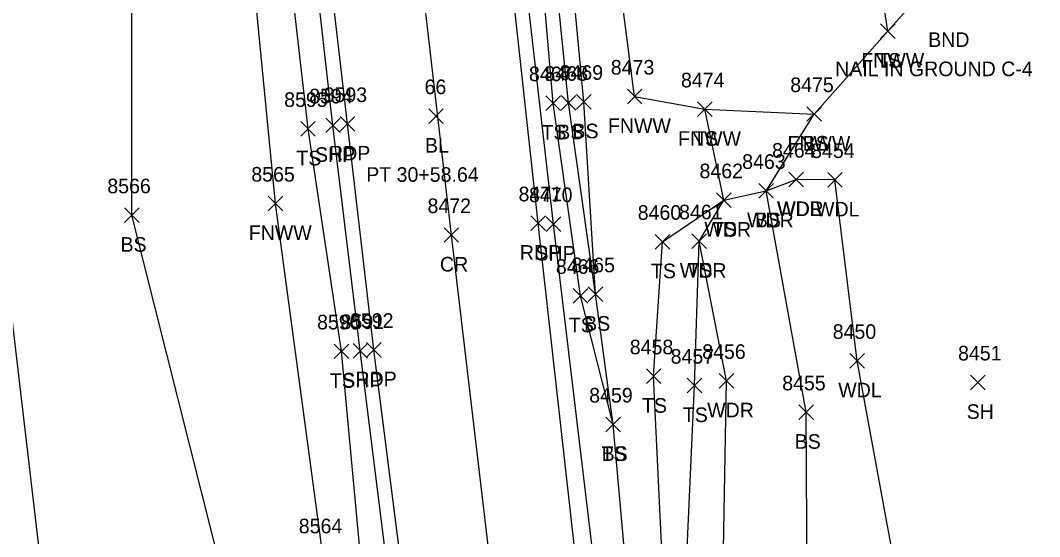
# Model space of a CAD drawing. Extents: x 1439173 to 1457902, y 641926 to 659889.
# Drawn here: x 1448324.6 to 1448464.1, y 645476.9 to 645547.6 of the extents above; entities that cross this region are included whole.
import ezdxf

# ---------------------------------------------------------------- set-up
doc = ezdxf.new("R2010")
doc.units = 0
for name, color, linetype in [('C_A', 7, 'Continuous'), ('C_C', 7, 'Continuous'), ('C_I', 7, 'Continuous'), ('C_TIC', 7, 'Continuous'), ('L_A', 7, 'Continuous'), ('L_I', 7, 'Continuous'), ('L_TIC', 7, 'Continuous'), ('LAWA', 7, 'Continuous'), ('LELB', 7, 'Continuous'), ('LFNC', 7, 'Continuous'), ('M_A', 7, 'Continuous'), ('M_C', 7, 'Continuous'), ('P_A', 7, 'Continuous'), ('P_I', 7, 'Continuous'), ('P_TIC', 7, 'Continuous'), ('PET', 7, 'Continuous'), ('PRC', 7, 'Continuous'), ('PSP', 7, 'Continuous')]:
    doc.layers.add(name, color=color, linetype=linetype)

msp = doc.modelspace()

# ---------------------------------------------------------------- linework, layer by layer
at = {"layer": 'C_TIC'}
for points in [[(1448380.52, 645533.46), (1448382.52, 645535.46)], [(1448382.52, 645533.46), (1448380.52, 645535.46)]]:
    msp.add_lwpolyline(points, dxfattribs=at)
at = {"layer": 'L_TIC'}
for points in [[(1448442.38, 645545.08), (1448444.38, 645547.08)], [(1448444.38, 645545.08), (1448442.38, 645547.08)], [(1448442.38, 645545.08), (1448444.38, 645547.08)], [(1448444.38, 645545.08), (1448442.38, 645547.08)], [(1448400.75, 645535.42), (1448402.75, 645537.42)], [(1448402.75, 645535.42), (1448400.75, 645537.42)], [(1448407.71, 645536.14), (1448409.71, 645538.14)], [(1448409.71, 645536.14), (1448407.71, 645538.14)], [(1448407.71, 645536.14), (1448409.71, 645538.14)], [(1448409.71, 645536.14), (1448407.71, 645538.14)], [(1448396.55, 645535.24), (1448398.55, 645537.24)], [(1448398.55, 645535.24), (1448396.55, 645537.24)], [(1448398.67, 645535.29), (1448400.67, 645537.29)], [(1448400.67, 645535.29), (1448398.67, 645537.29)], [(1448417.31, 645534.39), (1448419.31, 645536.39)], [(1448419.31, 645534.39), (1448417.31, 645536.39)], [(1448417.31, 645534.39), (1448419.31, 645536.39)], [(1448419.31, 645534.39), (1448417.31, 645536.39)], [(1448432.27, 645533.74), (1448434.27, 645535.74)], [(1448434.27, 645533.74), (1448432.27, 645535.74)], [(1448432.27, 645533.74), (1448434.27, 645535.74)], [(1448434.27, 645533.74), (1448432.27, 645535.74)], [(1448363, 645531.71), (1448365, 645533.71)], [(1448365, 645531.71), (1448363, 645533.71)], [(1448429.82, 645524.77), (1448431.82, 645526.77)], [(1448431.82, 645524.77), (1448429.82, 645526.77)], [(1448429.82, 645524.77), (1448431.82, 645526.77)], [(1448431.82, 645524.77), (1448429.82, 645526.77)], [(1448435.13, 645524.72), (1448437.13, 645526.72)], [(1448437.13, 645524.72), (1448435.13, 645526.72)], [(1448425.73, 645523.23), (1448427.73, 645525.23)], [(1448427.73, 645523.23), (1448425.73, 645525.23)], [(1448425.73, 645523.23), (1448427.73, 645525.23)], [(1448427.73, 645523.23), (1448425.73, 645525.23)], [(1448425.73, 645523.23), (1448427.73, 645525.23)], [(1448427.73, 645523.23), (1448425.73, 645525.23)], [(1448358.55, 645521.49), (1448360.55, 645523.49)], [(1448360.55, 645521.49), (1448358.55, 645523.49)], [(1448419.9, 645521.95), (1448421.9, 645523.95)], [(1448421.9, 645521.95), (1448419.9, 645523.95)], [(1448419.9, 645521.95), (1448421.9, 645523.95)], [(1448421.9, 645521.95), (1448419.9, 645523.95)], [(1448338.89, 645519.89), (1448340.89, 645521.89)], [(1448340.89, 645519.89), (1448338.89, 645521.89)], [(1448411.53, 645516.26), (1448413.53, 645518.26)], [(1448413.53, 645516.26), (1448411.53, 645518.26)], [(1448416.53, 645516.33), (1448418.53, 645518.33)], [(1448418.53, 645516.33), (1448416.53, 645518.33)], [(1448416.53, 645516.33), (1448418.53, 645518.33)], [(1448418.53, 645516.33), (1448416.53, 645518.33)], [(1448402.36, 645509.08), (1448404.36, 645511.08)], [(1448404.36, 645509.08), (1448402.36, 645511.08)], [(1448402.36, 645509.08), (1448404.36, 645511.08)], [(1448404.36, 645509.08), (1448402.36, 645511.08)], [(1448400.29, 645508.86), (1448402.29, 645510.86)], [(1448402.29, 645508.86), (1448400.29, 645510.86)], [(1448367.58, 645501.26), (1448369.58, 645503.26)], [(1448369.58, 645501.26), (1448367.58, 645503.26)], [(1448438.17, 645499.96), (1448440.17, 645501.96)], [(1448440.17, 645499.96), (1448438.17, 645501.96)], [(1448410.31, 645497.85), (1448412.31, 645499.85)], [(1448412.31, 645497.85), (1448410.31, 645499.85)], [(1448410.31, 645497.85), (1448412.31, 645499.85)], [(1448412.31, 645497.85), (1448410.31, 645499.85)], [(1448415.9, 645496.57), (1448417.9, 645498.57)], [(1448417.9, 645496.57), (1448415.9, 645498.57)], [(1448420.27, 645497.22), (1448422.27, 645499.22)], [(1448422.27, 645497.22), (1448420.27, 645499.22)], [(1448454.68, 645497.01), (1448456.68, 645499.01)], [(1448456.68, 645497.01), (1448454.68, 645499.01)], [(1448431.17, 645492.92), (1448433.17, 645494.92)], [(1448433.17, 645492.92), (1448431.17, 645494.92)], [(1448404.75, 645491.25), (1448406.75, 645493.25)], [(1448406.75, 645491.25), (1448404.75, 645493.25)], [(1448404.75, 645491.25), (1448406.75, 645493.25)], [(1448406.75, 645491.25), (1448404.75, 645493.25)]]:
    msp.add_lwpolyline(points, dxfattribs=at)
at = {"layer": 'LAWA'}
for points in [[(1448423.48, 645418.21), (1448420.78, 645423.27), (1448420.13, 645427.8), (1448425.17, 645435.11), (1448422.9, 645448.14), (1448420.77, 645470.07), (1448421.27, 645498.22), (1448417.53, 645517.33), (1448420.9, 645522.95), (1448426.73, 645524.23), (1448430.82, 645525.77)], [(1448423.48, 645418.21), (1448431.04, 645417.59), (1448441.54, 645424.28), (1448450.56, 645425.08), (1448453.9, 645441.91), (1448444.58, 645471.45), (1448439.17, 645500.96), (1448436.13, 645525.72), (1448430.82, 645525.77)]]:
    msp.add_lwpolyline(points, dxfattribs=at)
at = {"layer": 'LELB'}
for points in [[(1448410.33, 645213.44), (1448402.27, 645258.19), (1448399.36, 645272.36), (1448392.8, 645314.92), (1448385.07, 645365.3), (1448380.5, 645404.06), (1448377.54, 645422.2), (1448372.05, 645464.88), (1448368.58, 645502.26), (1448364, 645532.71), (1448358.67, 645579.24), (1448354.36, 645625.18), (1448350.77, 645657.17), (1448347.93, 645686.18), (1448344.39, 645713.89), (1448343.18, 645734.53), (1448337.95, 645782.1), (1448332.15, 645838.85), (1448327.4, 645886.44), (1448322.84, 645936.93), (1448319.75, 645969.88), (1448314.6, 646019.57), (1448310.3, 646060.99), (1448309.1, 646066.32)], [(1448405.75, 645492.25), (1448401.29, 645509.86), (1448397.55, 645536.24), (1448395.04, 645565.43), (1448390.82, 645605.16), (1448386.96, 645640.23), (1448382.46, 645691.87), (1448378.2, 645742.37), (1448373.3, 645784.08), (1448367.48, 645837.06), (1448362.7, 645887.98), (1448357.78, 645935.33)], [(1448412.77, 645435.45), (1448410.01, 645448.83), (1448407.82, 645469.28), (1448405.75, 645492.25), (1448403.36, 645510.08), (1448399.67, 645536.29), (1448396.72, 645565.18), (1448393.06, 645605.09), (1448389.62, 645640.48), (1448384.68, 645691.72), (1448381.69, 645742.83), (1448376.05, 645783.94), (1448369.5, 645836.29), (1448364.45, 645888.25), (1448360.02, 645935.41)], [(1448403.36, 645510.08), (1448401.75, 645536.42), (1448399.06, 645565.21), (1448394.76, 645605.53), (1448391.92, 645640.7), (1448388.23, 645691.54), (1448383.69, 645733.41), (1448383.38, 645743.17), (1448378.66, 645784.47), (1448371.77, 645836.33), (1448366.28, 645888.78), (1448363.29, 645935.65)], [(1448443.38, 645546.08), (1448440.92, 645562.38), (1448442.64, 645585.55), (1448440.31, 645613.38), (1448444.38, 645641.28), (1448467.31, 645656.83), (1448496.66, 645689.81)], [(1448396.33, 645152.61), (1448370.6, 645148.13), (1448370.49, 645190.37), (1448357.56, 645241.66), (1448352.71, 645292.86), (1448342.42, 645338.3), (1448336.92, 645366.29), (1448333.84, 645401.38), (1448329.08, 645425.03), (1448327.96, 645468.61), (1448321.99, 645519.59), (1448309.26, 645574.04), (1448307.99, 645619.62), (1448298.28, 645658.41), (1448294.81, 645688.61)], [(1448389.91, 645193.2), (1448381.99, 645243.5), (1448377.7, 645296.08), (1448368.51, 645340.23), (1448367.8, 645370.19), (1448360.53, 645401.91), (1448348.16, 645412.16), (1448361.94, 645412.8), (1448362.81, 645417.33), (1448362.88, 645424.12), (1448360.82, 645427.41), (1448350.25, 645426.25), (1448352.63, 645470.35), (1448339.89, 645520.89), (1448339.92, 645578.11)], [(1448411.31, 645498.85), (1448412.53, 645517.26), (1448420.9, 645522.95), (1448418.31, 645535.39)], [(1448426.73, 645524.23), (1448433.27, 645534.74)], [(1448512.35, 644917.16), (1448511.23, 644919.54), (1448509.55, 644933.79), (1448502.26, 644960.23), (1448491.34, 645010.8), (1448488.13, 645017.81), (1448478.36, 645056.88), (1448470.37, 645092.99), (1448464.8, 645118.35), (1448464.64, 645127.84), (1448460.75, 645153.59), (1448450.75, 645193.2), (1448441.76, 645240.47), (1448436.98, 645267.66), (1448430.31, 645304.73), (1448423.37, 645353.67), (1448415.27, 645410.17), (1448423.48, 645418.21), (1448427.46, 645421.07), (1448436.79, 645430.81), (1448434.47, 645451.16), (1448432.33, 645470.24), (1448432.17, 645493.92), (1448426.73, 645524.23)], [(1448416.54, 645432.1), (1448415.45, 645450.05), (1448415.64, 645469.15), (1448416.9, 645497.57), (1448417.53, 645517.33)], [(1448508.55, 644915.84), (1448506.9, 644919.72), (1448506.13, 644933.01), (1448497.07, 644958.79), (1448486.52, 645008.52), (1448474.66, 645056.48), (1448467.34, 645092.49), (1448461.93, 645117.75), (1448460.6, 645127.04), (1448456.02, 645151.83), (1448447.74, 645193.04), (1448438.71, 645239.99), (1448433.72, 645267.46), (1448427.12, 645304.19), (1448420.39, 645353.25), (1448412.5, 645406.88), (1448413.35, 645410.33), (1448413.39, 645417.5), (1448411.88, 645417.52), (1448412.77, 645435.45), (1448412.41, 645449.46), (1448412.69, 645469.23), (1448411.31, 645498.85)]]:
    msp.add_lwpolyline(points, dxfattribs=at)
at = {"layer": 'LFNC'}
for points in [[(1448372.23, 645420.35), (1448366.05, 645474.35), (1448359.55, 645522.49), (1448354.03, 645579.28), (1448350.12, 645616.05), (1448350.08, 645624.6), (1448345.93, 645656.55), (1448344.63, 645677.79), (1448343.93, 645685.63), (1448341.99, 645700.46), (1448340.11, 645712.99), (1448337.33, 645734.42), (1448335.79, 645757.3), (1448331.24, 645795.41), (1448326.75, 645834.64), (1448321.82, 645874.28), (1448318.79, 645912.6), (1448315.81, 645942.84), (1448313.25, 645968.88), (1448307.85, 646014.51)], [(1448408.71, 645537.14), (1448406.65, 645553.07), (1448406.84, 645570.83), (1448403.03, 645603.97), (1448399.71, 645645.27), (1448398.94, 645666), (1448395.14, 645693.25), (1448392.68, 645733.91), (1448422.44, 645749.73), (1448449.06, 645754.04), (1448471.42, 645758.01), (1448503.03, 645761.43), (1448501.38, 645735.65), (1448498.9, 645710.49)], [(1448408.71, 645537.14), (1448418.31, 645535.39), (1448433.27, 645534.74), (1448443.38, 645546.08), (1448454.93, 645559.13), (1448475.11, 645562.16)]]:
    msp.add_lwpolyline(points, dxfattribs=at)
at = {"layer": 'P_TIC'}
for points in [[(1448366.42, 645532.19), (1448368.42, 645534.19)], [(1448368.42, 645532.19), (1448366.42, 645534.19)], [(1448368.4, 645532.38), (1448370.4, 645534.38)], [(1448370.4, 645532.38), (1448368.4, 645534.38)], [(1448394.52, 645518.79), (1448396.52, 645520.79)], [(1448396.52, 645518.79), (1448394.52, 645520.79)], [(1448396.6, 645518.68), (1448398.6, 645520.68)], [(1448398.6, 645518.68), (1448396.6, 645520.68)], [(1448382.62, 645517.18), (1448384.62, 645519.18)], [(1448384.62, 645517.18), (1448382.62, 645519.18)], [(1448370.16, 645501.31), (1448372.16, 645503.31)], [(1448372.16, 645501.31), (1448370.16, 645503.31)], [(1448372.01, 645501.47), (1448374.01, 645503.47)], [(1448374.01, 645501.47), (1448372.01, 645503.47)]]:
    msp.add_lwpolyline(points, dxfattribs=at)
at = {"layer": 'PET'}
for points in [[(1448415.59, 645214.45), (1448407.8, 645259.58), (1448405.4, 645273.6), (1448398.38, 645316.04), (1448390.67, 645367.01), (1448385.5, 645404.88), (1448383.09, 645423.2), (1448377.71, 645465.59), (1448373.01, 645502.47), (1448369.4, 645533.38), (1448364.07, 645579.37), (1448359.32, 645626.09), (1448355.66, 645658.09), (1448352.76, 645687), (1448347.61, 645738.62), (1448343.09, 645781.34), (1448336.3, 645838.65), (1448331.09, 645886.39), (1448326.63, 645936.53)], [(1448443.5, 645192.53), (1448434.94, 645239.98), (1448429.99, 645267.41), (1448423.88, 645303.9), (1448416.59, 645352.86), (1448409.48, 645406.38), (1448407.14, 645423.82), (1448401.2, 645468.9), (1448395.52, 645519.79), (1448390.56, 645564.93), (1448385.73, 645605.17), (1448382.23, 645639.77), (1448376.98, 645691.5), (1448372.16, 645742.34), (1448368.41, 645784.44), (1448364.57, 645838.37), (1448359.79, 645887.7), (1448355.35, 645935.31)]]:
    msp.add_lwpolyline(points, dxfattribs=at)
at = {"layer": 'PRC'}
msp.add_lwpolyline([(1448432.04, 645191.01), (1448423.23, 645238.86), (1448418.18, 645266.5), (1448412.46, 645302.65), (1448405.18, 645350.69), (1448397.65, 645404.37), (1448395.39, 645422.98), (1448389.6, 645467.56), (1448383.62, 645518.18), (1448378.28, 645564.48), (1448373.77, 645604.55), (1448370.44, 645638.71), (1448365.01, 645690.62), (1448359.88, 645740), (1448355.44, 645783.01), (1448350.36, 645838.06), (1448345.39, 645887.63), (1448340.89, 645937.21)], dxfattribs=at)
at = {"layer": 'PSP'}
for points in [[(1448412.77, 645213.75), (1448405.32, 645259.04), (1448402.68, 645272.84), (1448395.81, 645315.4), (1448388.51, 645366.24), (1448383.46, 645404.43), (1448380.91, 645423.17), (1448375.81, 645465.13), (1448371.16, 645502.31), (1448367.42, 645533.19), (1448362.18, 645579.37), (1448357.38, 645625.76), (1448353.78, 645658.1), (1448351.21, 645686.68), (1448345.83, 645738.56), (1448341.56, 645781.11), (1448336.3, 645838.65)], [(1448445.7, 645193.09), (1448437.06, 645240), (1448432.32, 645267.62), (1448425.9, 645304.13), (1448419.15, 645353.02), (1448411.55, 645406.57), (1448409.06, 645424.19), (1448403.66, 645468.94), (1448397.6, 645519.68), (1448392.38, 645565.18), (1448387.87, 645605.22), (1448384.49, 645639.79), (1448379.25, 645691.61), (1448373.95, 645742.41), (1448369.71, 645784.24), (1448364.57, 645838.37)]]:
    msp.add_lwpolyline(points, dxfattribs=at)

# ---------------------------------------------------------------- texts
at = {"layer": 'C_A'}
msp.add_text('BL', height=2, dxfattribs=at).set_placement((1448380.01, 645529.46))
at = {"layer": 'C_C'}
msp.add_text('PT 30+58.64', height=2, dxfattribs=at).set_placement((1448371.97, 645525.46))
at = {"layer": 'C_I'}
msp.add_text('66', height=2, dxfattribs=at).set_placement((1448379.95, 645537.46))
at = {"layer": 'L_A'}
for s, p in [('FNWW', (1448439.73, 645541.08)), ('TS', (1448441.79, 645541.08)), ('TS', (1448395.96, 645531.24)), ('BS', (1448398.11, 645531.29)), ('BS', (1448400.2, 645531.42)), ('FNWW', (1448405.06, 645532.14)), ('FNWW', (1448405.06, 645532.14)), ('FNWW', (1448414.65, 645530.39)), ('TS', (1448416.72, 645530.39)), ('FNWW', (1448429.62, 645529.74)), ('BS', (1448431.71, 645529.74)), ('TS', (1448362.41, 645527.71)), ('WDR', (1448428.19, 645520.77)), ('WDL', (1448428.24, 645520.77)), ('WDL', (1448433.54, 645520.72)), ('WDR', (1448424.09, 645519.23)), ('BS', (1448425.17, 645519.23)), ('BS', (1448425.17, 645519.23)), ('FNWW', (1448355.89, 645517.49)), ('WDR', (1448418.26, 645517.95)), ('TS', (1448419.31, 645517.95)), ('BS', (1448338.34, 645515.89)), ('TS', (1448410.94, 645512.26)), ('WDR', (1448414.89, 645512.33)), ('TS', (1448415.94, 645512.33)), ('TS', (1448399.7, 645504.86)), ('BS', (1448401.8, 645505.08)), ('BS', (1448401.8, 645505.08)), ('TS', (1448366.99, 645497.26)), ('WDL', (1448436.58, 645495.96)), ('TS', (1448409.72, 645493.85)), ('TS', (1448409.72, 645493.85)), ('TS', (1448415.31, 645492.57)), ('WDR', (1448418.64, 645493.22)), ('SH', (1448454.16, 645493.01)), ('BS', (1448430.62, 645488.92)), ('TS', (1448404.16, 645487.25)), ('BS', (1448404.19, 645487.25))]:
    msp.add_text(s, height=2, dxfattribs=at).set_placement(p)
at = {"layer": 'L_I'}
for s, p in [('8473', (1448405.45, 645540.14)), ('8473', (1448405.45, 645540.14)), ('8467', (1448394.24, 645539.24)), ('8468', (1448396.36, 645539.29)), ('8469', (1448398.44, 645539.42)), ('8474', (1448415.05, 645538.39)), ('8474', (1448415.05, 645538.39)), ('8475', (1448430.01, 645537.74)), ('8475', (1448430.01, 645537.74)), ('8595', (1448360.74, 645535.71)), ('8464', (1448427.52, 645528.77)), ('8464', (1448427.52, 645528.77)), ('8454', (1448432.87, 645528.72)), ('8463', (1448423.43, 645527.23)), ('8463', (1448423.43, 645527.23)), ('8463', (1448423.43, 645527.23)), ('8462', (1448417.59, 645525.95)), ('8462', (1448417.59, 645525.95)), ('8565', (1448356.24, 645525.49)), ('8566', (1448336.53, 645523.89)), ('8460', (1448409.13, 645520.26)), ('8461', (1448414.79, 645520.33)), ('8461', (1448414.79, 645520.33)), ('8465', (1448400.06, 645513.08)), ('8465', (1448400.06, 645513.08)), ('8466', (1448397.93, 645512.86)), ('8590', (1448365.24, 645505.26)), ('8450', (1448435.82, 645503.96)), ('8458', (1448408.05, 645501.85)), ('8458', (1448408.05, 645501.85)), ('8457', (1448413.64, 645500.57)), ('8456', (1448417.96, 645501.22)), ('8451', (1448452.98, 645501.01)), ('8455', (1448428.91, 645496.92)), ('8459', (1448402.49, 645495.25)), ('8459', (1448402.49, 645495.25)), ('8564', (1448362.74, 645477.35))]:
    msp.add_text(s, height=2, dxfattribs=at).set_placement(p)
at = {"layer": 'M_A'}
msp.add_text('BND', height=2, dxfattribs=at).set_placement((1448448.89, 645543.92))
at = {"layer": 'M_C'}
msp.add_text('NAIL IN GROUND C-4', height=2, dxfattribs=at).set_placement((1448436.15, 645539.92))
at = {"layer": 'P_A'}
for s, p in [('SHP', (1448364.96, 645528.19)), ('RDP', (1448366.88, 645528.38)), ('RDP', (1448393, 645514.79)), ('SHP', (1448395.13, 645514.68)), ('CR', (1448382.06, 645513.18)), ('SHP', (1448368.69, 645497.31)), ('RDP', (1448370.5, 645497.47))]:
    msp.add_text(s, height=2, dxfattribs=at).set_placement(p)
at = {"layer": 'P_I'}
for s, p in [('8594', (1448364.16, 645536.19)), ('8593', (1448366.14, 645536.38)), ('8471', (1448392.82, 645522.79)), ('8470', (1448394.25, 645522.68)), ('8472', (1448380.36, 645521.18)), ('8591', (1448368.46, 645505.31)), ('8592', (1448369.75, 645505.47))]:
    msp.add_text(s, height=2, dxfattribs=at).set_placement(p)

doc.saveas('drawing.dxf')
